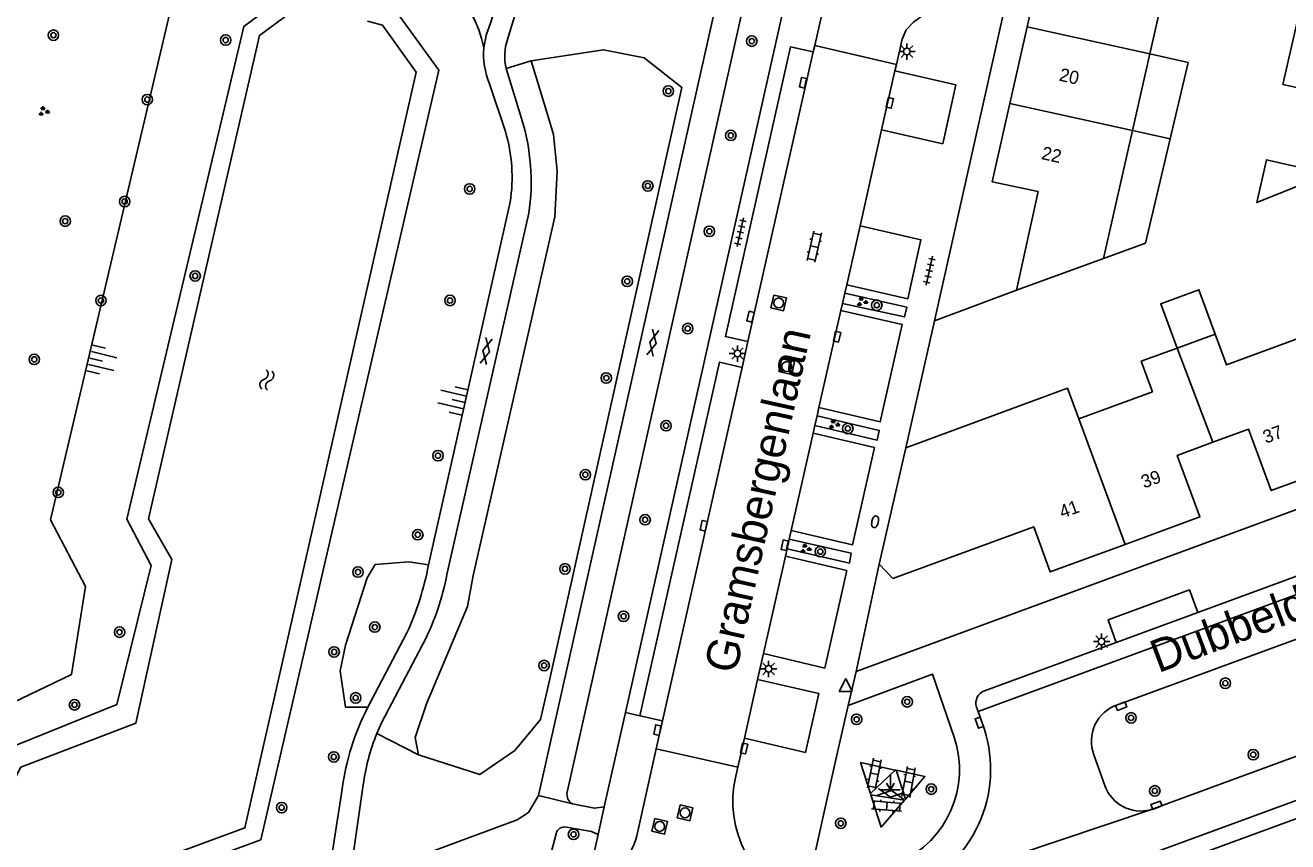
# Model space of a CAD drawing. Extents: x 128000 to 131008, y 398996 to 402500.
# Drawn here: x 129057.3 to 129153.7, y 399034.9 to 399097.2 of the extents above; entities that cross this region are included whole.
import ezdxf

# ---------------------------------------------------------------- set-up
doc = ezdxf.new("R2010")
doc.units = 0
for name, color, linetype in [('gg-afsc-muur', 7, 'Continuous'), ('gg-anno-huisnummerreeks BGT', 7, 'Continuous'), ('gg-anno-openbare ruimte label', 7, 'Continuous'), ('gg-bbg-bijgebouw', 7, 'Continuous'), ('gg-bbg-gedigitaliseerde bebouwing', 7, 'Continuous'), ('gg-bbg-gedigitaliseerde bijgebouw', 7, 'Continuous'), ('gg-bbg-hoofdgebouw', 7, 'Continuous'), ('gg-bbg-luifel en loopbrug', 7, 'Continuous'), ('gg-bbg-tussenscheiding', 7, 'Continuous'), ('gg-knt-BGT kruinlijn', 7, 'Continuous'), ('gg-knt-verharding', 7, 'Continuous'), ('gg-knt-verharding nz', 7, 'Continuous'), ('gg-kntw-beschoeiing', 7, 'Continuous'), ('gt-grn-groengrens', 7, 'Continuous'), ('gt-grn-weggrens', 7, 'Continuous'), ('gt-symb-boom', 7, 'Continuous'), ('gt-symb-brandkraan', 7, 'Continuous'), ('gt-symb-gesloten verharding', 7, 'Continuous'), ('gt-symb-groenvak', 7, 'Continuous'), ('gt-symb-klinker verharding', 7, 'Continuous'), ('gt-symb-kolk', 7, 'Continuous'), ('gt-symb-lichtmast', 7, 'Continuous'), ('gt-symb-markant object', 7, 'Continuous'), ('gt-symb-rioolschacht', 7, 'Continuous'), ('gt-symb-talud symbool', 7, 'Continuous'), ('gt-symb-tegel verharding', 7, 'Continuous'), ('gt-symb-waterafsluiter', 7, 'Continuous'), ('gt-symb-watersymbool', 7, 'Continuous')]:
    doc.layers.add(name, color=color, linetype=linetype)

# ---------------------------------------------------------------- blocks, each defined once
blk = doc.blocks.new('gt0-BR')
at = {"layer": 'gt-symb-brandkraan'}
for centre, radius, start, end in [((-0.244, 0), 0.206, 107.56694, 252.43307), ((0.599, -2.664), 3, 106.89205, 107.56694), ((0, -0.691), 0.938, 73.10799, 106.89205), ((-0.599, -2.664), 3, 72.43309, 73.10799), ((0.244, 0), 0.206, 287.56695, 72.43309), ((0.599, 2.664), 3, 252.43307, 253.10797), ((0, 0.691), 0.938, 253.10797, 286.89206), ((-0.599, 2.664), 3, 286.89206, 287.56695)]:
    blk.add_arc(centre, radius, start, end, dxfattribs=at)
blk = doc.blocks.new('gt0-BOOM')
at = {"layer": 'gt-symb-boom'}
for radius in [0.4, 0.2]:
    blk.add_circle((0, 0), radius, dxfattribs=at)
blk = doc.blocks.new('gt0-GRVAK')
at = {"layer": 'gt-symb-groenvak'}
for p, q in [((-0.11, 0.189), (-0.228, 0.24)), ((-0.182, 0.153), (0.088, 0.153)), ((-0.091, 0.211), (-0.156, 0.322)), ((-0.047, 0.214), (-0.047, 0.393)), ((-0.004, 0.211), (0.061, 0.322)), ((0.015, 0.189), (0.133, 0.24)), ((0.262, -0.052), (0.197, 0.059)), ((0.305, -0.049), (0.305, 0.13)), ((0.349, -0.052), (0.414, 0.059)), ((-0.245, -0.228), (-0.363, -0.177)), ((-0.318, -0.264), (-0.047, -0.264)), ((-0.226, -0.206), (-0.291, -0.095)), ((-0.183, -0.203), (-0.183, -0.024)), ((-0.139, -0.206), (-0.074, -0.095)), ((-0.12, -0.228), (-0.002, -0.177)), ((0.243, -0.074), (0.125, -0.023)), ((0.17, -0.11), (0.441, -0.11)), ((0.368, -0.074), (0.486, -0.023))]:
    blk.add_line(p, q, dxfattribs=at)
blk = doc.blocks.new('gt0-RS')
at = {"layer": 'gt-symb-rioolschacht'}
blk.add_lwpolyline([(-0.5, -0.5), (0.5, -0.5), (0.5, 0.5), (-0.5, 0.5)], close=True, dxfattribs=at)
blk.add_circle((0, 0), 0.375, dxfattribs=at)
blk = doc.blocks.new('gt0-KOLK')
at = {"layer": 'gt-symb-kolk'}
blk.add_lwpolyline([(0, 0), (0.375, 0), (0.375, 0.4), (-0.375, 0.4), (-0.375, 0), (0, 0)], dxfattribs=at)
blk = doc.blocks.new('gt0-LMAST')
at = {"layer": 'gt-symb-lichtmast'}
for p, q in [((-0.182, 0.173), (-0.447, 0.438)), ((-0.005, 0.246), (-0.005, 0.621)), ((0.172, 0.173), (0.437, 0.438)), ((-0.255, -0.004), (-0.63, -0.004)), ((-0.182, -0.181), (-0.447, -0.446)), ((-0.005, -0.254), (-0.005, -0.629)), ((0.437, -0.446), (0.172, -0.181)), ((0.245, -0.004), (0.62, -0.004))]:
    blk.add_line(p, q, dxfattribs=at)
blk.add_circle((-0.005, -0.004), 0.25, dxfattribs=at)
blk = doc.blocks.new('gt0-TEG1')
at = {"layer": 'gt-symb-tegel verharding'}
for p, q in [((-1.125, 0), (1.125, 0)), ((-0.9, -0.25), (-0.9, 0.25)), ((-0.45, -0.25), (-0.45, 0.25)), ((0, -0.25), (0, 0.25)), ((0.45, -0.25), (0.45, 0.25)), ((0.9, -0.25), (0.9, 0.25))]:
    blk.add_line(p, q, dxfattribs=at)
blk = doc.blocks.new('gt0-KL1')
at = {"layer": 'gt-symb-klinker verharding'}
for p, q in [((-1.15, 0.3), (1.15, 0.3)), ((-1, -0.3), (-1, 0.3)), ((-0.5, 0.3), (-0.5, 0.45)), ((0, -0.3), (0, 0.3)), ((0.5, 0.3), (0.5, 0.45)), ((1, -0.3), (1, 0.3)), ((-1.15, -0.3), (1.15, -0.3)), ((-0.5, -0.45), (-0.5, -0.3)), ((0.5, -0.45), (0.5, -0.3))]:
    blk.add_line(p, q, dxfattribs=at)
blk = doc.blocks.new('gt0-GESVH1')
at = {"layer": 'gt-symb-gesloten verharding'}
for p, q in [((-0.992, -0.261), (0.008, 0.239)), ((0.008, -0.261), (-0.992, 0.239)), ((0.008, 0.239), (1.008, -0.261)), ((1.008, 0.239), (0.008, -0.261))]:
    blk.add_line(p, q, dxfattribs=at)
blk = doc.blocks.new('gt0-TALUD_1')
at = {"layer": 'gt-symb-talud symbool'}
for p, q in [((-1, -1), (-1, 0)), ((-0.5, -2), (-0.5, 0)), ((0.5, -2), (0.5, 0)), ((1, -1), (1, 0)), ((0, -1), (0, 0))]:
    blk.add_line(p, q, dxfattribs=at)
blk = doc.blocks.new('gt0-WA')
at = {"layer": 'gt-symb-watersymbool'}
for centre, start, end in [((-0.323, 0.022), 28.07249, 151.92751), ((0.427, 0.422), 208.07248, 331.92751), ((-0.323, -0.428), 28.07249, 151.92751), ((0.427, -0.028), 208.07248, 331.92751)]:
    blk.add_arc(centre, 0.425, start, end, dxfattribs=at)
blk = doc.blocks.new('gt0-WAFSL')
at = {"layer": 'gt-symb-waterafsluiter'}
for p, q in [((-0.5, -0.333), (0, 0.667)), ((0, 0.667), (0.5, -0.333)), ((0.5, -0.333), (-0.5, -0.333))]:
    blk.add_line(p, q, dxfattribs=at)
blk = doc.blocks.new('gt0-MARKOB')
at = {"layer": 'gt-symb-markant object'}
for p, q in [((0, 0), (0, 1.2)), ((-0.75, 0), (0.75, 0)), ((0, 0), (-0.3, 0.52)), ((0, 0), (0.3, 0.52))]:
    blk.add_line(p, q, dxfattribs=at)

msp = doc.modelspace()

# ---------------------------------------------------------------- linework, layer by layer
at = {"layer": 'gg-afsc-muur'}
for q in [(129133.01, 399077.021), (129124.561, 399064.99)]:
    msp.add_line((129126.746, 399074.691), q, dxfattribs=at)
at = {"layer": 'gg-bbg-bijgebouw'}
msp.add_line((129153.37, 399092.721), (129154.72, 399098.731), dxfattribs=at)
msp.add_lwpolyline([(129156.83, 399085.89), (129152.12, 399086.98), (129151.37, 399083.7), (129156.83, 399085.89)], dxfattribs=at)
at = {"layer": 'gg-bbg-gedigitaliseerde bebouwing'}
for p, q in [((129136.911, 399069.541), (129137.776, 399067.193)), ((129137.776, 399067.193), (129143.4, 399069.256))]:
    msp.add_line(p, q, dxfattribs=at)
at = {"layer": 'gg-bbg-gedigitaliseerde bijgebouw'}
msp.add_line((129153.37, 399092.721), (129156.351, 399092.052), dxfattribs=at)
msp.add_lwpolyline([(129148.19, 399073.675), (129146.951, 399077.055), (129144.04, 399075.988), (129145.279, 399072.608)], dxfattribs=at)
at = {"layer": 'gg-bbg-hoofdgebouw'}
for p, q in [((129133.834, 399097.121), (129135.19, 399103.141)), ((129144.55, 399101.051), (129143.196, 399095.056)), ((129132.519, 399091.279), (129133.834, 399097.121)), ((129143.196, 399095.056), (129141.873, 399089.204)), ((129141.873, 399089.204), (129139.67, 399079.451)), ((129139.67, 399079.451), (129133.01, 399077.021)), ((129124.561, 399064.99), (129136.911, 399069.541)), ((129124.561, 399064.99), (129122.54, 399056.101))]:
    msp.add_line(p, q, dxfattribs=at)
for points in [[(129133.01, 399077.021), (129134.67, 399084.541), (129131.17, 399085.291), (129132.519, 399091.279)], [(129148.19, 399073.675), (129149.051, 399071.328), (129154.665, 399073.387)], [(129143.4, 399069.256), (129142.539, 399071.603), (129145.279, 399072.608)], [(129148.023, 399065.412), (129150.74, 399066.411), (129152.47, 399061.721), (129158.186, 399063.82)], [(129141.306, 399057.62), (129147.03, 399059.721), (129145.3, 399064.411), (129148.023, 399065.412)], [(129122.54, 399056.101), (129123.58, 399055.021), (129134.33, 399058.971), (129135.59, 399055.521), (129141.306, 399057.62)]]:
    msp.add_lwpolyline(points, dxfattribs=at)
at = {"layer": 'gg-bbg-luifel en loopbrug'}
for p, q in [((129141.873, 399089.204), (129144.748, 399088.566)), ((129144.748, 399088.566), (129142.873, 399080.62)), ((129139.67, 399079.451), (129142.873, 399080.62))]:
    msp.add_line(p, q, dxfattribs=at)
msp.add_lwpolyline([(129143.196, 399095.056), (129146.122, 399094.395), (129144.748, 399088.566)], dxfattribs=at)
at = {"layer": 'gg-bbg-tussenscheiding'}
for p, q in [((129133.834, 399097.121), (129143.196, 399095.056)), ((129132.519, 399091.279), (129141.873, 399089.204)), ((129145.279, 399072.608), (129148.19, 399073.675)), ((129145.279, 399072.608), (129148.023, 399065.412)), ((129137.776, 399067.193), (129141.306, 399057.62))]:
    msp.add_line(p, q, dxfattribs=at)
at = {"layer": 'gg-knt-BGT kruinlijn'}
for p, q in [((129093.986, 399089.142), (129092.777, 399092.771)), ((129088.111, 399056.051), (129094.346, 399083.74)), ((129083.482, 399045.196), (129086.463, 399050.87)), ((129080.547, 399032.698), (129081.516, 399038.935))]:
    msp.add_line(p, q, dxfattribs=at)
msp.add_lwpolyline([(129051.43, 399041.83), (129054.444, 399044.647), (129060.837, 399047.689), (129061.914, 399054.408), (129059.25, 399059.499), (129068.566, 399099.044)], dxfattribs=at)
for centre, radius, start, end in [((129083.12, 399093.65), 9.405, 11.47223, 79.85402), ((129098.001, 399095.017), 5.687, 174.91666, 203.2639), ((129082.198, 399085.643), 12.296, 351.0952, 16.53014), ((129065.725, 399060.319), 22.789, 335.50408, 349.20571), ((129100.58, 399036.388), 19.233, 152.74441, 172.39024)]:
    msp.add_arc(centre, radius, start, end, dxfattribs=at)
at = {"layer": 'gg-knt-verharding'}
for p, q in [((129133.26, 399103.631), (129126.746, 399074.691)), ((129095.906, 399101.975), (129094.134, 399096.153)), ((129117.605, 399095.697), (129118.51, 399099.711)), ((129115.111, 399098.049), (129103.148, 399044.787)), ((129117.494, 399095.205), (129117.605, 399095.697)), ((129117.605, 399095.697), (129123.847, 399094.255)), ((129123.734, 399093.755), (129123.847, 399094.255)), ((129094.047, 399093.928), (129095.214, 399090.131)), ((129122.719, 399089.263), (129121.066, 399081.943)), ((129218.18, 399083.701), (129120.76, 399047.931)), ((129095.772, 399082.888), (129089.578, 399055.66)), ((129119.9, 399076.783), (129119.727, 399076.015)), ((129120.047, 399077.435), (129119.9, 399076.783)), ((129119.727, 399076.015), (129119.606, 399075.477)), ((129112.066, 399071.124), (129112.511, 399073.098)), ((129117.791, 399067.441), (129117.624, 399066.7)), ((129117.93, 399068.056), (129117.791, 399067.441)), ((129117.624, 399066.7), (129117.489, 399066.103)), ((129140.73, 399045.381), (129199.438, 399066.945)), ((129115.811, 399058.674), (129115.665, 399058.03)), ((129115.665, 399058.03), (129115.496, 399057.279)), ((129199.141, 399057.856), (129143.258, 399037.373)), ((129115.496, 399057.279), (129115.369, 399056.719)), ((129120.76, 399047.931), (129122.54, 399056.101)), ((129146.862, 399052.423), (129157.469, 399056.316)), ((129140.632, 399050.137), (129130.58, 399046.449)), ((129113.689, 399049.282), (129113.246, 399047.317)), ((129119.229, 399041.215), (129120.151, 399045.331)), ((129129.96, 399045.211), (129130.08, 399044.88)), ((129103.148, 399044.787), (129101.531, 399037.585)), ((129104.257, 399044.538), (129105.986, 399044.148)), ((129105.986, 399044.148), (129105.505, 399042.016)), ((129130.08, 399044.88), (129130.421, 399043.938)), ((129111.732, 399040.614), (129112.234, 399042.84)), ((129112.234, 399042.84), (129116.907, 399041.735)), ((129105.505, 399042.016), (129104.009, 399035.377)), ((129111.732, 399040.614), (129105.505, 399042.016)), ((129117.27, 399032.471), (129119.229, 399041.215)), ((129138.929, 399041.551), (129139.77, 399039.231)), ((129111.58, 399039.941), (129111.732, 399040.614)), ((129121.859, 399038.616), (129123.759, 399040.395)), ((129123.759, 399040.395), (129123.82, 399040.382)), ((129123.82, 399040.382), (129124.532, 399038.187)), ((129083.125, 399039.274), (129082.309, 399033.567)), ((129121.896, 399038.499), (129121.859, 399038.616)), ((129124.466, 399038.111), (129121.896, 399038.499)), ((129124.532, 399038.187), (129124.466, 399038.111)), ((129101.531, 399037.585), (129101.059, 399035.483)), ((129155.387, 399037.07), (129144.695, 399033.15)), ((129101.059, 399035.483), (129100.214, 399031.601))]:
    msp.add_line(p, q, dxfattribs=at)
for points in [[(129123.847, 399094.255), (129124.28, 399096.171), (129124.6, 399096.891), (129125.14, 399097.471), (129129.1, 399100.411), (129129.61, 399100.971), (129129.93, 399101.621), (129130.536, 399104.28)], [(129092.337, 399095.521), (129092.506, 399096.479), (129092.835, 399097.394), (129094.423, 399102.392)], [(129096.52, 399038.461), (129110.06, 399098.771), (129109.591, 399099.751)], [(129112.79, 399098.981), (129112.13, 399098.641), (129098.701, 399038.71)], [(129117.494, 399095.205), (129115.749, 399095.584), (129110.782, 399073.485), (129112.511, 399073.098)], [(129122.719, 399089.263), (129127.38, 399088.198), (129128.387, 399092.689), (129123.734, 399093.755)], [(129120.047, 399077.435), (129124.718, 399076.372), (129125.718, 399080.87), (129121.066, 399081.943)], [(129119.9, 399076.783), (129124.645, 399075.724), (129124.466, 399074.981), (129119.727, 399076.015)], [(129119.606, 399075.477), (129124.277, 399074.403), (129122.606, 399066.978), (129117.93, 399068.056)], [(129112.066, 399071.124), (129110.336, 399071.534), (129104.257, 399044.538)], [(129117.624, 399066.7), (129122.375, 399065.57), (129122.541, 399066.321), (129117.791, 399067.441)], [(129117.489, 399066.103), (129122.165, 399065.011), (129120.487, 399057.576), (129115.811, 399058.674)], [(129115.665, 399058.03), (129120.401, 399056.942), (129120.256, 399056.195), (129115.496, 399057.279)], [(129115.369, 399056.719), (129120.053, 399055.622), (129118.369, 399048.184), (129113.689, 399049.282)], [(129146.862, 399052.423), (129146.229, 399054.141), (129140.016, 399051.86), (129140.632, 399050.137)], [(129087.922, 399050.483), (129084.533, 399044), (129084.165, 399043.177)], [(129116.907, 399041.735), (129117.928, 399046.234), (129113.246, 399047.317)], [(129120.151, 399045.331), (129126.59, 399047.721), (129128.251, 399042.908)], [(129121.859, 399038.616), (129121.114, 399040.968), (129123.759, 399040.395)], [(129123.82, 399040.382), (129126.029, 399039.904), (129124.532, 399038.187)], [(129083.563, 399032.409), (129094.89, 399036.591), (129095.74, 399037.161), (129096.52, 399038.461)], [(129124.466, 399038.111), (129122.671, 399036.053), (129121.896, 399038.499)], [(129099.12, 399037.811), (129100.78, 399037.481), (129101.531, 399037.585)], [(129097.1, 399031.691), (129097.08, 399032.531), (129097.85, 399035.531)], [(129098.66, 399036.051), (129100.57, 399035.721), (129101.059, 399035.483)]]:
    msp.add_lwpolyline(points, dxfattribs=at)
for centre, radius, start, end in [((129097.966, 399094.889), 4.035, 161.74433, 193.7773), ((129079.704, 399085.293), 16.247, 351.48734, 17.32338), ((129070.319, 399058.967), 19.54, 334.26708, 350.25643), ((129130.905, 399045.512), 0.991, 109.10759, 197.68828), ((129141.658, 399042.606), 2.926, 108.48663, 201.14427), ((129098.504, 399037.266), 15.51, 157.59755, 172.56155), ((129120.964, 399040.46), 10.076, 338.03818, 20.19074), ((129120.932, 399040.424), 7.729, 293.95255, 18.74651), ((129119.715, 399038.004), 8.362, 166.60402, 249.25041), ((129142.496, 399040.146), 2.875, 198.54733, 285.36569), ((129099.506, 399038.538), 0.823, 167.93493, 242.04302), ((129120.955, 399040.46), 10.084, 295.14617, 338.06112), ((129098.531, 399035.362), 0.702, 79.38053, 166.0184), ((129099.023, 399036.593), 5.132, 283.41572, 346.29671)]:
    msp.add_arc(centre, radius, start, end, dxfattribs=at)
at = {"layer": 'gg-knt-verharding nz'}
for p, q in [((129112.511, 399073.098), (129117.494, 399095.205)), ((129123.734, 399093.755), (129122.719, 399089.263)), ((129121.066, 399081.943), (129120.047, 399077.435)), ((129119.606, 399075.477), (129117.93, 399068.056)), ((129105.986, 399044.148), (129112.066, 399071.124)), ((129130.08, 399044.88), (129198.343, 399069.93)), ((129117.489, 399066.103), (129115.811, 399058.674)), ((129115.369, 399056.719), (129113.689, 399049.282)), ((129140.632, 399050.137), (129146.862, 399052.423)), ((129113.246, 399047.317), (129112.234, 399042.84))]:
    msp.add_line(p, q, dxfattribs=at)
msp.add_lwpolyline([(129120.439, 399025.691), (129121.292, 399025.894), (129127.38, 399028.186), (129200.227, 399054.895)], dxfattribs=at)
at = {"layer": 'gg-kntw-beschoeiing'}
for points in [[(129053.294, 399036.719), (129055.426, 399037.533), (129056.983, 399040.632), (129065.747, 399043.968), (129068.52, 399056.473), (129066.717, 399059.575), (129075.201, 399096.466), (129078.345, 399098.784), (129079.456, 399098.455)], [(129055.424, 399030.878), (129057.512, 399031.649), (129059.445, 399030.591), (129074.085, 399035.98), (129087.171, 399093.665), (129084.606, 399097.238), (129083.463, 399097.548)]]:
    msp.add_lwpolyline(points, dxfattribs=at)
at = {"layer": 'gt-grn-groengrens'}
for p, q in [((129095.958, 399094.515), (129094.047, 399093.928)), ((129084.165, 399043.177), (129087.336, 399041.567))]:
    msp.add_line(p, q, dxfattribs=at)
for points in [[(129080.959, 399099.313), (129077.908, 399100.04), (129073.999, 399097.155), (129065.065, 399059.556), (129066.926, 399056.02), (129064.32, 399045.411), (129056.503, 399042.246), (129054.455, 399038.71), (129052.791, 399038.097)], [(129056.048, 399029.167), (129057.061, 399029.589), (129058.83, 399029.031), (129075.302, 399035.08), (129088.889, 399093.804), (129085.725, 399098.178), (129082.453, 399098.957)], [(129087.336, 399041.567), (129092.027, 399040.05), (129094.7, 399041.901), (129096.654, 399044.266), (129097.374, 399047.351), (129107.452, 399092.495), (129104.573, 399094.758), (129101.488, 399095.375), (129095.958, 399094.515)], [(129095.958, 399094.515), (129097.134, 399090.689), (129097.654, 399088.902), (129097.945, 399086.102), (129097.76, 399082.611), (129091.534, 399055.244), (129091.089, 399052.873), (129087.963, 399045.442), (129087.089, 399042.872), (129087.336, 399041.567)], [(129083.482, 399045.196), (129081.778, 399045.196), (129081.367, 399047.97), (129081.778, 399049.921), (129083.421, 399055.057), (129084.037, 399056.084), (129086.605, 399056.29), (129088.111, 399056.051)]]:
    msp.add_lwpolyline(points, dxfattribs=at)
at = {"layer": 'gt-grn-weggrens'}
for p, q in [((129120.151, 399045.331), (129120.76, 399047.931)), ((129103.148, 399044.787), (129104.257, 399044.538)), ((129096.52, 399038.461), (129099.12, 399037.811)), ((129143.258, 399037.373), (129125.24, 399031.331))]:
    msp.add_line(p, q, dxfattribs=at)

# ---------------------------------------------------------------- block references
at = {"layer": 'gt-symb-boom'}
for p in [(129059.465, 399096.479), (129072.617, 399096.109), (129112.801, 399096.027), (129106.428, 399092.209), (129066.634, 399091.565), (129111.195, 399088.832), (129091.256, 399084.746), (129104.861, 399084.978), (129064.905, 399083.788), (129060.367, 399082.288), (129109.561, 399081.511), (129070.29, 399078.109), (129103.285, 399077.696), (129063.093, 399076.229), (129089.751, 399076.234), (129122.347, 399075.873), (129107.909, 399074.094), (129058.001, 399071.74), (129101.687, 399070.316), (129106.254, 399066.676), (129120.132, 399066.461), (129088.834, 399064.392), (129100.091, 399062.937), (129059.835, 399061.587), (129104.653, 399059.502), (129087.291, 399058.359), (129118.03, 399057.071), (129082.725, 399055.51), (129098.535, 399055.755), (129084.008, 399051.31), (129103.005, 399052.133), (129064.517, 399050.924), (129080.905, 399049.414), (129096.939, 399048.376), (129148.968, 399047.028), (129082.545, 399045.906), (129124.671, 399045.611), (129061.074, 399045.382), (129120.807, 399044.268), (129141.767, 399044.38), (129080.877, 399041.402), (129151.1, 399041.573), (129126.506, 399038.946), (129143.577, 399038.81), (129076.896, 399037.533), (129119.599, 399036.337), (129099.187, 399035.494)]:
    msp.add_blockref('gt0-BOOM', p, dxfattribs=at)
at = {"layer": 'gt-symb-brandkraan', "rotation": 76.58892815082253}
msp.add_blockref('gt0-BR', (129122.22, 399059.348), dxfattribs=at)
at = {"layer": 'gt-symb-gesloten verharding'}
for p, rotation in [((129105.234, 399073.006), 77.35314650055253), ((129092.503, 399072.364), 77.35314650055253), ((129123.419, 399038.599), -8.680850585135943)]:
    msp.add_blockref('gt0-GESVH1', p, dxfattribs=dict(at, rotation=rotation))
at = {"layer": 'gt-symb-groenvak'}
for p in [(129058.712, 399090.662), (129121.204, 399076.136), (129119.071, 399066.781), (129116.889, 399057.28)]:
    msp.add_blockref('gt0-GRVAK', p, dxfattribs=at)
at = {"layer": 'gt-symb-klinker verharding'}
for p, rotation in [((129117.57, 399080.343), 77.22875743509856), ((129122.164, 399040.114), -101.47848203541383), ((129124.775, 399039.487), -100.60205829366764), ((129123.113, 399037.65), -4.701808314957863)]:
    msp.add_blockref('gt0-KL1', p, dxfattribs=dict(at, rotation=rotation))
at = {"layer": 'gt-symb-kolk'}
for p, rotation in [((129116.911, 399092.808), 77.35314650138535), ((129123.148, 399091.361), -103.6472383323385), ((129112.897, 399074.956), 77.40904938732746), ((129119.118, 399073.519), -102.71533698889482), ((129109.324, 399058.998), 77.22875743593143), ((129115.513, 399057.511), 77.29726808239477), ((129140.938, 399045.457), -158.2837095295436), ((129130.361, 399044.083), 110.1739449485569), ((129105.791, 399043.417), 78.70129978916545), ((129112.017, 399042.088), -102.77124256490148), ((129143.778, 399037.531), 20.1739449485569)]:
    msp.add_blockref('gt0-KOLK', p, dxfattribs=dict(at, rotation=rotation))
at = {"layer": 'gt-symb-lichtmast'}
for p in [(129124.655, 399095.234), (129111.711, 399072.19), (129139.519, 399050.208), (129114.091, 399048.124)]:
    msp.add_blockref('gt0-LMAST', p, dxfattribs=at)
at = {"layer": 'gt-symb-markant object'}
msp.add_blockref('gt0-MARKOB', (129123.383, 399038.889), dxfattribs=at)
at = {"layer": 'gt-symb-rioolschacht'}
for p, rotation in [((129114.853, 399076.051), -103.06333733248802), ((129115.475, 399071.194), -103.06333733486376), ((129107.703, 399037.136), -103.06333733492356), ((129105.771, 399036.098), -103.06333733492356)]:
    msp.add_blockref('gt0-RS', p, dxfattribs=dict(at, rotation=rotation))
at = {"layer": 'gt-symb-talud symbool'}
for p, xscale, yscale, rotation in [((129062.248, 399071.843), 1.0000449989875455, 1.0000449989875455, 76.64465903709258), ((129090.887, 399068.451), 1.0000449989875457, 1.0000449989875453, -103.35534096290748)]:
    msp.add_blockref('gt0-TALUD_1', p, dxfattribs=dict(at, xscale=xscale, yscale=yscale, rotation=rotation))
at = {"layer": 'gt-symb-tegel verharding'}
for p, rotation in [((129111.928, 399081.443), 77.22875743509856), ((129126.362, 399078.51), 77.22875743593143)]:
    msp.add_blockref('gt0-TEG1', p, dxfattribs=dict(at, rotation=rotation))
at = {"layer": 'gt-symb-waterafsluiter'}
msp.add_blockref('gt0-WAFSL', (129119.971, 399046.716), dxfattribs=at)
at = {"layer": 'gt-symb-watersymbool', "rotation": 77.06118937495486}
msp.add_blockref('gt0-WA', (129075.745, 399070.11), dxfattribs=at)

# ---------------------------------------------------------------- texts
at = {"layer": 'gg-anno-huisnummerreeks BGT'}
for s, rotation, p in [('20', 347.3, (129136.215, 399093.022)), ('22', 347.3, (129134.867, 399087.038)), ('37', 20.2, (129152.059, 399065.299)), ('39', 20.2, (129142.754, 399061.88)), ('41', 20.2, (129136.511, 399059.588))]:
    msp.add_text(s, height=1, rotation=rotation, dxfattribs=at).set_placement(p)
at = {"layer": 'gg-anno-openbare ruimte label'}
for s, rotation, p in [('Gramsbergenlaan', 77.6, (129111.591, 399047.675)), ('Dubbeldamstraat', 20.7, (129143.849, 399047.785))]:
    msp.add_text(s, height=2.5, rotation=rotation, dxfattribs=at).set_placement(p)

doc.saveas('drawing.dxf')
